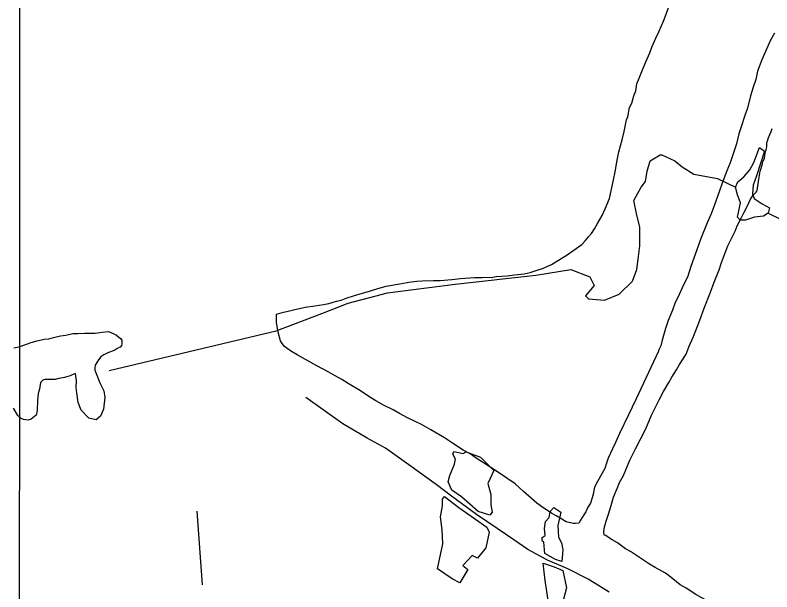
# Model space of a CAD drawing. Extents: x 3263578 to 3301413, y 764927 to 798602.
# Drawn here: x 3270339 to 3272360, y 783183 to 784722 of the extents above; entities that cross this region are included whole.
import ezdxf

# ---------------------------------------------------------------- set-up
doc = ezdxf.new("R2010")
doc.units = 0
for name, color, linetype in [('V-GRID-MAJR', 7, 'Continuous'), ('V-ROAD-CNTR', 7, 'Continuous'), ('V-SITE-VEGE', 7, 'Continuous'), ('V-TOPO-SHOR', 7, 'Continuous')]:
    doc.layers.add(name, color=color, linetype=linetype)

msp = doc.modelspace()

# ---------------------------------------------------------------- linework, layer by layer
at = {"layer": 'V-GRID-MAJR'}
msp.add_spline([(3270349.3, 775829.6), (3270351, 781890.6), (3270352.8, 787952.6), (3270354.6, 794014.7), (3270354.6, 794015.7)], degree=3, dxfattribs=at)
at = {"layer": 'V-ROAD-CNTR'}
msp.add_lwpolyline([(3271925.1, 783182.1), (3271869.1, 783217.1), (3271815, 783244.8), (3271761.1, 783267.8), (3271708.6, 783296), (3271671.1, 783321.9), (3271626.6, 783352), (3271570.8, 783389.6), (3271504.6, 783438.4), (3271463.1, 783469.8), (3271390.3, 783522.7), (3271328.4, 783566.9), (3271278.9, 783593.2), (3271214.3, 783631.3), (3271115.6, 783702)], dxfattribs=at)
at = {"layer": 'V-SITE-VEGE'}
for points in [[(3271144.6, 783786.9), (3271092.8, 783815.5), (3271077.4, 783824.6), (3271065.3, 783832.6), (3271058.7, 783838.3), (3271052.2, 783846.1), (3271047.9, 783852.9), (3271041.6, 783876.3), (3271037.6, 783901.9), (3271036.8, 783924.2), (3271055.8, 783929.4), (3271068, 783932.6), (3271085.9, 783936.7), (3271098.2, 783939.9), (3271113.8, 783942.9), (3271139.4, 783947), (3271162.8, 783949.9), (3271177.3, 783953), (3271197.4, 783959.4), (3271209.6, 783961.4), (3271223, 783966.7), (3271245.4, 783974.2), (3271287.8, 783986.8), (3271307.9, 783993.2), (3271330.2, 783999.5), (3271371.5, 784006.6), (3271390.4, 784009.6), (3271411.6, 784012.6), (3271426, 784013.5), (3271456, 784014.1), (3271473.8, 784013.8), (3271505, 784016.7), (3271528.3, 784019.6), (3271566.2, 784022.3), (3271586.2, 784022), (3271615.1, 784022.7), (3271624, 784024.8), (3271652.9, 784026.5), (3271673, 784029.5), (3271698.6, 784032.4), (3271714.2, 784035.5), (3271733.2, 784041.9), (3271747.7, 784046.1), (3271771.2, 784056.8), (3271785.8, 784065.5), (3271810.4, 784080.6), (3271828.4, 784093.7), (3271852, 784110), (3271861.1, 784119.8), (3271870.1, 784130.8), (3271878.1, 784139.6), (3271886, 784151.7), (3271894, 784166), (3271906.6, 784188), (3271914.7, 784205.6), (3271926.2, 784233.2), (3271931, 784253.2), (3271937, 784283.1), (3271941.8, 784304.1), (3271946.8, 784335.1), (3271951.6, 784357.3), (3271959.9, 784389.4), (3271965.8, 784411.5), (3271971.8, 784442.5), (3271975.3, 784451.3), (3271980.1, 784475.7), (3271985.9, 784487.8), (3271991.7, 784506.6), (3271996.4, 784519.9), (3271998.9, 784538.8), (3272005.8, 784554.2), (3272016.3, 784580.7), (3272023.2, 784597.3), (3272033.6, 784621.5), (3272039.4, 784637), (3272049.8, 784661.3), (3272057.8, 784677.8), (3272070.5, 784706.5), (3272075.1, 784717.5), (3272085.6, 784747.4)], [(3272366.7, 784674), (3272355.2, 784654.1), (3272333.3, 784603.4), (3272321.7, 784572.5), (3272316.9, 784550.3), (3272309.9, 784530.4), (3272302.9, 784507.2), (3272294.6, 784474), (3272287.6, 784454.1), (3272278.2, 784424.3), (3272271.2, 784405.5), (3272265.3, 784378.9), (3272258.2, 784357.9), (3272248.9, 784328.1), (3272239.7, 784307.1), (3272226.9, 784274), (3272218.7, 784250.8), (3272207.1, 784216.5), (3272197.8, 784192.2), (3272187.4, 784167.9), (3272170.1, 784126), (3272159.6, 784096.2), (3272143.3, 784052), (3272135.1, 784025.4), (3272120.2, 783994.6), (3272112.1, 783976.9), (3272100.6, 783952.7), (3272094.8, 783935), (3272083.2, 783907.4), (3272076.2, 783886.4), (3272066.8, 783855.4), (3272063.3, 783839.9), (3272057.5, 783827.8), (3272057.5, 783825.6), (3271996.5, 783696.5), (3271977, 783655.7), (3271952.8, 783606.1), (3271942.4, 783581.8), (3271934.4, 783565.3), (3271922.9, 783539.9), (3271918.2, 783526.7), (3271913.5, 783512.3), (3271894.1, 783478.2), (3271886.1, 783462.7), (3271882.4, 783443.9), (3271880.1, 783434), (3271875.4, 783419.6), (3271868.6, 783409.7), (3271862.8, 783396.5), (3271858.2, 783388.7), (3271849.1, 783374.4), (3271844.5, 783366.7), (3271835.6, 783365.8), (3271829, 783365.9), (3271810.2, 783370.6), (3271799.2, 783377.5), (3271783.7, 783386.6), (3271771.6, 783393.5), (3271748.5, 783408.3), (3271732.1, 783419.7), (3271711.2, 783438.9), (3271697, 783451.3), (3271674, 783471.7), (3271652, 783486.5), (3271619, 783509.3), (3271570.6, 783540), (3271554.2, 783551.4), (3271535.4, 783561.7), (3271506.8, 783580), (3271486, 783594.7), (3271449.6, 783615.3), (3271424.3, 783630.2), (3271386.8, 783647.4), (3271365.9, 783658.9), (3271348.3, 783669.2), (3271322.9, 783681.8), (3271302, 783693.2), (3271283.3, 783704.7), (3271261.3, 783719.5), (3271228.3, 783738.9), (3271211.8, 783750.2), (3271194.2, 783759.4), (3271175.5, 783770.8), (3271144.6, 783786.9)], [(3272000.9, 783278.7), (3271982.2, 783291.2), (3271969, 783298.1), (3271958, 783306), (3271948.1, 783314), (3271933.8, 783322), (3271926.1, 783326.5), (3271916.2, 783333.4), (3271911.8, 783334.6), (3271910.9, 783344.6), (3271913.3, 783356.8), (3271915.6, 783364.5), (3271916.8, 783368.9), (3271923.8, 783391), (3271930.9, 783414.2), (3271936.8, 783436.4), (3271947.1, 783459.5), (3271953, 783475), (3271963.3, 783493.7), (3271980.6, 783534.6), (3271995.5, 783565.4), (3272023, 783618.3), (3272038.1, 783654.8), (3272058.7, 783695.5), (3272070.2, 783717.6), (3272085, 783741.8), (3272093, 783756.1), (3272105.6, 783775.9), (3272113.6, 783790.2), (3272130.7, 783817.7), (3272138.8, 783838.7), (3272150.3, 783865.2), (3272167.7, 783908.2), (3272179.3, 783940.3), (3272195.6, 783983.4), (3272206, 784009.8), (3272218.7, 784043), (3272225.7, 784061.8), (3272235, 784088.3), (3272242, 784107.1), (3272250, 784122.5), (3272261.5, 784145.6), (3272267.3, 784160), (3272278.8, 784182), (3272285.7, 784196.4), (3272293.7, 784211.8), (3272302.9, 784231.6), (3272309.7, 784241.5), (3272317.6, 784250.3), (3272319.9, 784252.5), (3272321, 784254.7), (3272321.1, 784260.2), (3272324.9, 784284.6), (3272328.5, 784305.7), (3272334.4, 784325.6), (3272334.5, 784328.9), (3272336.7, 784332.2), (3272340.2, 784341), (3272341.4, 784347.7), (3272342.7, 784358.8), (3272345, 784363.2), (3272345.1, 784367.6), (3272346.2, 784370.9), (3272346.4, 784382.1), (3272348.7, 784388.7), (3272349.9, 784393.1), (3272354.5, 784404.1), (3272358, 784411.9), (3272360.4, 784419.6)], [(3270335.7, 783834.4), (3270352.4, 783838.1), (3270379.1, 783847.5), (3270396.9, 783853), (3270418.1, 783857.4), (3270429.5, 783858.7), (3270441.9, 783862.5), (3270460.5, 783866.2), (3270474.6, 783868.2), (3270493.2, 783872.8), (3270506.3, 783873.1), (3270525.6, 783874.1), (3270538.8, 783873.6), (3270552.8, 783873.9), (3270571.3, 783876.6), (3270588.9, 783877.7), (3270600.9, 783872.8), (3270610.4, 783868.1), (3270620.6, 783859.8), (3270623.9, 783855.3), (3270624.5, 783847.4), (3270624.3, 783843.9), (3270623.3, 783840.4), (3270619.6, 783836.2), (3270617, 783835.4), (3270610.7, 783832.1), (3270605.3, 783828), (3270586.6, 783820.8), (3270575.9, 783816), (3270567.8, 783810.2), (3270562.2, 783802.5), (3270552.9, 783788), (3270551.7, 783781), (3270552.3, 783774.9), (3270555.5, 783766), (3270565.9, 783741), (3270576.4, 783719.6), (3270579.2, 783702), (3270575.3, 783670.6), (3270567.6, 783652.5), (3270555.8, 783642.4), (3270535.8, 783646.7), (3270515.7, 783668.6), (3270507.7, 783688.2), (3270504.4, 783714.6), (3270502.3, 783728.7), (3270503, 783747.1), (3270501.7, 783758.5), (3270500.3, 783765.6), (3270491.4, 783762.4), (3270486, 783760), (3270479.8, 783757.6), (3270470.9, 783755.4), (3270455.9, 783752.5), (3270446.2, 783750.2), (3270435.7, 783749.8), (3270419, 783750.4), (3270416.3, 783748.8), (3270413.7, 783748), (3270408.2, 783743), (3270406.2, 783736.9), (3270404, 783723.9), (3270400.9, 783712.6), (3270399.3, 783694.3), (3270398.2, 783667.1), (3270395.1, 783655), (3270382.4, 783644.1), (3270374.4, 783641.8), (3270361.3, 783643.2), (3270355.3, 783646.1), (3270346.9, 783654.3), (3270335.3, 783673.2)], [(3272369, 783019.4), (3272351.4, 783028.6), (3272338.2, 783038.8), (3272317.3, 783051.4), (3272309.6, 783059.3), (3272297.5, 783067.2), (3272291, 783072.9), (3272280, 783083.1), (3272274.6, 783089.8), (3272275.7, 783092), (3272182.4, 783162.4), (3272171.4, 783168.2), (3272157, 783176.2), (3272130.7, 783193.3), (3272115.2, 783202.4), (3272091.1, 783221.7), (3272075.7, 783233), (3272048.2, 783247.9), (3272032.8, 783257.1), (3272014.1, 783269.6), (3272000.9, 783278.7)]]:
    msp.add_lwpolyline(points, dxfattribs=at)
at = {"layer": 'V-TOPO-SHOR'}
msp.add_line((3270839.3, 783202.2), (3270825.5, 783399.1), dxfattribs=at)
for points in [[(3272326.5, 784368.9), (3272340.3, 784359.6), (3272318.6, 784293.1), (3272310.3, 784268.9), (3272307.8, 784245.6), (3272312.6, 784233.1), (3272334.2, 784219.1), (3272353.7, 784208.2), (3272350.4, 784194.2), (3272337.3, 784186.1), (3272313.1, 784183.1), (3272289.7, 784175.1), (3272275.1, 784175), (3272268.1, 784183.2), (3272275.9, 784221.3), (3272268.5, 784242.8), (3272262.8, 784263.6), (3272268.7, 784277.8), (3272285.2, 784290.5), (3272301.1, 784309.9), (3272311.6, 784328.7), (3272326.5, 784368.9)], [(3270590.3, 783773.9), (3271036.5, 783879.6), (3271157.8, 783926.5), (3271228.2, 783953.9), (3271333.9, 783981.3), (3271513.9, 784004.7), (3271729.2, 784028.2), (3271823.1, 784043.8), (3271874, 784024.3), (3271885.7, 784000.8), (3271862.2, 783973.4), (3271870.1, 783965.6), (3271913.1, 783961.7), (3271952.2, 783977.3), (3271987.5, 784012.5), (3271999.2, 784043.8), (3272003.1, 784071.2), (3272007, 784106.4), (3272007, 784157.3), (3271999.2, 784188.6), (3271991.4, 784227.8), (3272011, 784263), (3272022.7, 784278.6), (3272026.6, 784306), (3272034.5, 784333.4), (3272061.8, 784349.1), (3272065.8, 784349.1), (3272101, 784333.4), (3272120.5, 784317.8), (3272151.9, 784298.2), (3272214.5, 784286.5), (3272262.8, 784263.6)], [(3272350.4, 784194.2), (3272441.4, 784149.5), (3272547.1, 784075.1), (3272554.9, 784075.1), (3272558.8, 784079), (3272558.8, 784090.7), (3272570.6, 784102.5), (3272578.4, 784102.5), (3272590.1, 784098.6), (3272633.2, 784079)], [(3271601.2, 783472.9), (3271609.2, 783443.4), (3271609.4, 783415.6), (3271613.1, 783395.7), (3271606.5, 783388), (3271575.7, 783398), (3271531.3, 783436.7), (3271505.1, 783454.4), (3271495.1, 783476.7), (3271499.9, 783493.7), (3271512.6, 783523.9), (3271515.4, 783537.4), (3271508.3, 783550.9), (3271511.1, 783557.8), (3271536, 783552.6), (3271543.9, 783557.4), (3271581.8, 783542.8), (3271617.2, 783507.1), (3271601.2, 783472.9)], [(3271475.1, 783383.5), (3271480, 783412.8), (3271480.8, 783431), (3271485.4, 783437.7), (3271523.7, 783408.2), (3271565.7, 783378.7), (3271598.5, 783355.7), (3271605, 783342.5), (3271595.9, 783300.6), (3271574.3, 783273), (3271559.6, 783280), (3271535.1, 783254.1), (3271547.8, 783242.6), (3271526.4, 783207.7), (3271506, 783218.2), (3271467.4, 783244.5), (3271481.4, 783311.3), (3271479.1, 783348.8), (3271475.1, 783383.5)], [(3271801.4, 783295.2), (3271798.7, 783264.7), (3271781.7, 783269.4), (3271753.8, 783285.4), (3271750.7, 783315.9), (3271746.6, 783319.1), (3271746.5, 783328.8), (3271754.4, 783333.6), (3271752.9, 783352.2), (3271755.8, 783371.2), (3271765.6, 783381.7), (3271767.9, 783397.9), (3271777.5, 783408.7), (3271796.4, 783396.2), (3271788.4, 783360), (3271790.5, 783329.5), (3271798.4, 783314.5), (3271801.4, 783295.2)], [(3271749.2, 783259.6), (3271778.6, 783250.2), (3271802.1, 783240.3), (3271811.1, 783194.4), (3271797.3, 783140), (3271790.5, 783097.5), (3271800.4, 783088.9), (3271800, 783054.6), (3271799.6, 783042.8), (3271792.9, 783036.1), (3271766.8, 783038.2), (3271749.8, 783065.8), (3271760.4, 783095.3), (3271751.7, 783116.1), (3271743.6, 783121), (3271748.2, 783137.5), (3271744.4, 783149.8), (3271754.8, 783157.4), (3271762.5, 783161.5), (3271754.7, 783213.8), (3271749.2, 783259.6)]]:
    msp.add_lwpolyline(points, dxfattribs=at)

doc.saveas('drawing.dxf')
